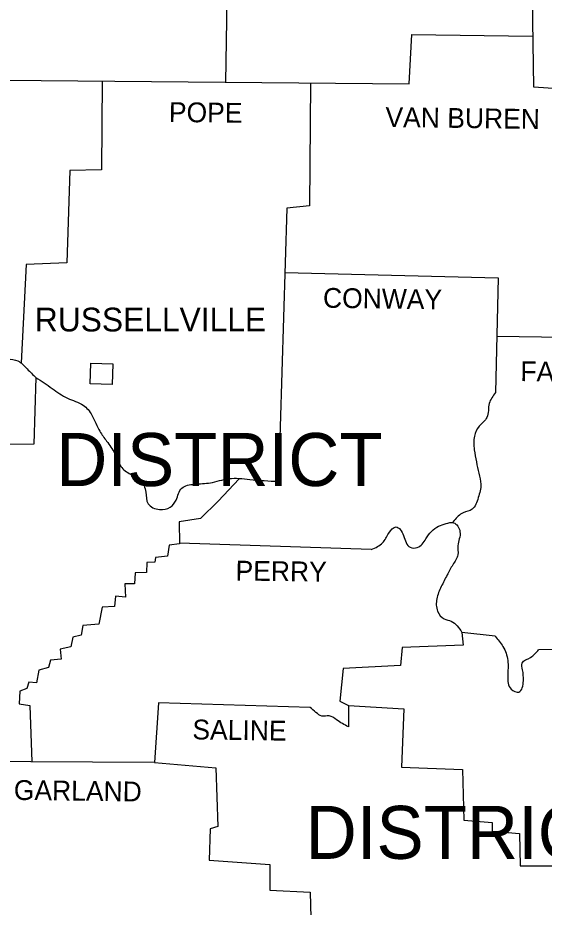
# Model space of a CAD drawing. Extents: x -819161 to 80911, y -6604 to 768454.
# Drawn here: x 61547 to 62168, y 7879 to 8926 of the extents above; entities that cross this region are included whole.
import ezdxf

# ---------------------------------------------------------------- set-up
doc = ezdxf.new("R2010")
doc.units = 0
doc.layers.add('Default', color=7, linetype='Continuous')

msp = doc.modelspace()

# ---------------------------------------------------------------- linework, layer by layer
at = {"layer": 'Default'}
msp.add_line((62061.6, 8334), (62059.6, 8331.9), dxfattribs=at)
for points in [[(62327, 9506.6), (62328.3, 9373.1), (62319.2, 9372.5), (62320.5, 9236.2), (62282.5, 9230.6), (62285.6, 9194.2), (62298.7, 9177), (62297.8, 9133.8), (62223.4, 9131), (62220.6, 9064.4), (62152.7, 9062.2), (62149, 8980.7), (62153.1, 8974.4), (62154.9, 8845), (62271.6, 8837.2), (62270.1, 8548.7), (62363.4, 8546.2), (62363.4, 8252.4), (62290, 8246.8), (62284.7, 8182.7), (62161.1, 8181.8)], [(61790.2, 9173.6), (61789.2, 9143.7), (61796.7, 9141.9), (61792, 8850.6)], [(61400.5, 8854), (62008.3, 8848.7), (62011.5, 8906.6), (62154.1, 8904.7)], [(61646.4, 8851.9), (61645.8, 8747.3), (61608.1, 8746.6), (61604.7, 8637.7), (61556.8, 8635.8), (61551, 8519.9)], [(61892, 8849.7), (61891, 8704.6), (61864.3, 8702.1), (61854.3, 8380)], [(61861.9, 8626.2), (62113.5, 8620), (62110.4, 8484.9)], [(62111.9, 8551.2), (62270.1, 8548.7)], [(61568.3, 8502.6), (61565.8, 8423.9), (61441.3, 8423.3), (61424.8, 8409.3), (61415.2, 8387.5), (61401.8, 8388.1), (61401.2, 8376), (61385.3, 8374.1), (61385.9, 8362.9), (61306.6, 8364.8), (61303.4, 8356.1), (61270.8, 8354.8), (61270.5, 8258.8)], [(61808, 8383.2), (61783.3, 8356.7), (61762.2, 8336.5), (61737.3, 8332.4), (61737.6, 8306.6), (61725.5, 8305), (61723.3, 8292), (61709.3, 8290.7), (61708.6, 8285.1), (61699, 8284.5), (61698.7, 8273), (61685.3, 8272.3), (61684.4, 8259.3), (61673.2, 8259.3), (61673.8, 8243.7), (61662, 8245), (61661, 8232.8), (61646.4, 8231.9), (61642.4, 8212), (61623.7, 8210.4), (61621.8, 8199.2), (61611.9, 8196.7), (61609.4, 8185.2), (61596.9, 8182.7), (61597.9, 8170.9), (61585.4, 8169.6), (61583.2, 8160.9), (61571.7, 8157.8), (61568.9, 8142.9), (61559.9, 8143.8), (61557.4, 8136), (61549.3, 8133.2), (61548.4, 8118.3), (61561.1, 8116.1), (61563.4, 8049.7)], [(61963.8, 8300), (61737.6, 8307.5)], [(62109.8, 8197.7), (62070.6, 8202.3), (62072.1, 8187.4), (62000.2, 8184.6), (61998.1, 8163.4), (61930.5, 8159.7), (61926.8, 8121.1), (61936.8, 8116.1), (61936.8, 8090.9)], [(61891.6, 8113.9), (61713, 8119.2), (61708, 8048.9), (61488.6, 8050.1), (61475.1, 7682.7)], [(61936.8, 8116.1), (62002.1, 8112.1), (61999.6, 8043.6), (62071.2, 8040.8), (62072.8, 7981.1), (62106.4, 7978.3), (62106.4, 7968), (62138.4, 7965.5), (62139.4, 7927.2), (62211.6, 7927.2), (62214.1, 7889.2), (62280.7, 7886.1), (62280.3, 7814.9)], [(61708, 8048.9), (61780.5, 8042.7), (61782.7, 7973.6), (61773.7, 7970.8), (61772.4, 7934.1), (61844, 7928.8), (61844, 7898.6), (61891.6, 7896.1), (61892.6, 7866.2), (61903.8, 7864.3), (61903.4, 7821)]]:
    msp.add_lwpolyline(points, dxfattribs=at)
msp.add_lwpolyline([(61632.4, 8495.2), (61633, 8519.4), (61658.9, 8518.8), (61658.2, 8494.5)], close=True, dxfattribs=at)
for points in [[(61278.9, 8568.9), (61297.2, 8574.8), (61310.3, 8576.4), (61323.7, 8573.9), (61337.4, 8568.3), (61351.7, 8569.9), (61362.6, 8573.6), (61373.8, 8580.8), (61385.6, 8582.9), (61397.4, 8580.8), (61409.6, 8577.3), (61422.3, 8581.4), (61430.1, 8588.2), (61443.2, 8590.7), (61455, 8590.7), (61463.1, 8581.4), (61464.7, 8571.1), (61475.2, 8562.1), (61484.3, 8555.9), (61487.4, 8544.7), (61492, 8536.3), (61497, 8530.7), (61504.2, 8527.5), (61516.3, 8528.5), (61535, 8524.7), (61546.8, 8522.2), (61558, 8512.6), (61568.3, 8502.6)], [(61568.3, 8502.6), (61587.6, 8489.6), (61605.6, 8478.1), (61624, 8470), (61634.3, 8458.1), (61643.6, 8439.2), (61651.7, 8427.6), (61661, 8413.3), (61668.5, 8397.8), (61679.7, 8388.7), (61691.8, 8381.3), (61697.8, 8367.6), (61700.6, 8353.9), (61713.9, 8347), (61726.7, 8349.8), (61733.5, 8358.2), (61740.4, 8372.2), (61755, 8376.9), (61774, 8378.5), (61795.8, 8383.4), (61820.4, 8382.5), (61854.3, 8380)], [(62110.4, 8484.9), (62102.9, 8472.1), (62100.1, 8455.6), (62091.1, 8445.1), (62085.5, 8433.6), (62085.2, 8417.4), (62087.7, 8403.1), (62090.5, 8389.7), (62093, 8376.9), (62089.9, 8361), (62082.7, 8347.3), (62072.1, 8343.3), (62061.6, 8334)], [(61963.8, 8300), (61977.2, 8307.8), (61984.4, 8319.3), (61993.1, 8326.5), (62001.8, 8316.5), (62009.6, 8302.5), (62018, 8302.2), (62028.3, 8312.5), (62034.8, 8321.2), (62043.2, 8327.4), (62051.9, 8330.5), (62060.9, 8331.5), (62068.4, 8320.9), (62065.9, 8304.4), (62065.9, 8293.8), (62060, 8282), (62053.2, 8269.9), (62046.3, 8256.2), (62041, 8241.8), (62042, 8227.2), (62049.7, 8218.2), (62058.1, 8215.4), (62070.6, 8202.3)], [(62109.8, 8197.7), (62119.1, 8185.8), (62124.7, 8169.3), (62124.7, 8150.7), (62128.8, 8135.4), (62137.8, 8132), (62143.1, 8145.4), (62142.2, 8158.1), (62141.9, 8166.2), (62151.5, 8172.8), (62161.1, 8181.8)], [(61936.8, 8090.9), (61922.8, 8099.3), (61914, 8104), (61905.6, 8103.7), (61898.5, 8108), (61891.6, 8113.9)]]:
    msp.add_spline(points, degree=3, dxfattribs=at)

# ---------------------------------------------------------------- texts
for s, rotation, p in [('POPE', 359.3389, (61725, 8803.6)), ('VAN BUREN', 359.2547, (61980.4, 8797.7)), ('CONWAY', 359.1737, (61906.7, 8584.8)), ('FAULKNER', 359.2447, (62139.5, 8498.3)), ('PERRY', 359.2992, (61803.6, 8263.4)), ('SALINE', 359.1885, (61752.7, 8076.3)), ('GARLAND', 359.2717, (61542.1, 8005))]:
    msp.add_text(s, height=23.34, rotation=rotation, dxfattribs=at).set_placement(p)
for s, height, p in [('RUSSELLVILLE', 28.009, (61567, 8556.8)), ('DISTRICT', 62.43, (61592.2, 8374.7)), ('DISTRICT 6', 62.43, (61886.4, 7935.5))]:
    msp.add_text(s, height=height, dxfattribs=at).set_placement(p)

doc.saveas('drawing.dxf')
